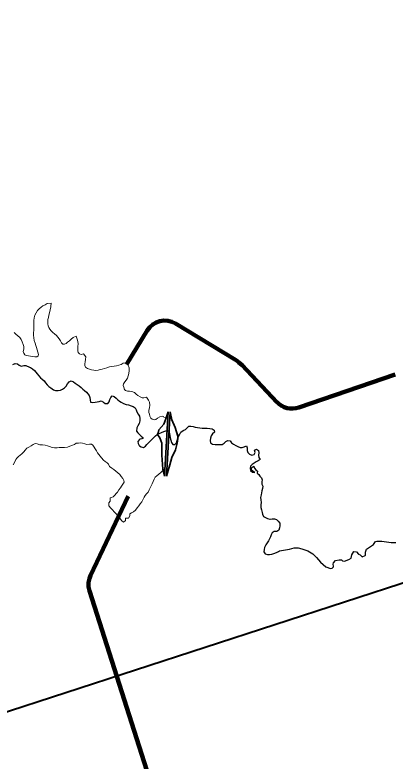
# Model space of a CAD drawing. Extents: x 553962 to 842807, y 8883888 to 9032388.
# Drawn here: x 648401 to 650234, y 8978389 to 8981986 of the extents above; entities that cross this region are included whole.
import ezdxf

# ---------------------------------------------------------------- set-up
doc = ezdxf.new("R2010")
doc.units = 0
doc.header["$LTSCALE"] = 200
for name, color, linetype, lineweight in [('12', 7, 'Continuous', 25), ('24', 7, 'Continuous', 25), ('7', 7, 'Continuous', 90), ('8', 7, 'Continuous', 13)]:
    doc.layers.add(name, color=color, linetype=linetype, lineweight=lineweight)

msp = doc.modelspace()

# ---------------------------------------------------------------- linework, layer by layer
at = {"layer": '12', "lineweight": 40}
msp.add_line((636526.5, 8974783.6), (662912, 8983353), dxfattribs=at)
at = {"layer": '24'}
msp.add_line((648988.6, 8979995.5), (648988.8, 8979995.1), dxfattribs=at)
for points in [[(648390.7, 8980300.8), (648401.9, 8980304.8), (648412.9, 8980303.4), (648420.8, 8980297.2), (648430.5, 8980293), (648442.8, 8980296.2), (648453.6, 8980294.9), (648471.7, 8980287.4), (648475, 8980285.7), (648485.6, 8980278.9), (648495.2, 8980271.4), (648501.7, 8980263.7), (648507.8, 8980255.8), (648515.3, 8980245.8), (648524.6, 8980236.2), (648532.5, 8980230), (648542.2, 8980222.1), (648548.1, 8980211.2), (648555.4, 8980202), (648563.8, 8980194.3), (648573.3, 8980187.2)], [(648573.3, 8980187.2), (648586.3, 8980178.1), (648596.9, 8980175.3), (648608.8, 8980175.5), (648620.6, 8980176.5), (648630.5, 8980181.1), (648640.1, 8980187.3), (648648.3, 8980195.6), (648654.7, 8980206.9), (648662.1, 8980216.8), (648672.6, 8980222.4), (648682.3, 8980217.2), (648691.5, 8980211.1), (648701, 8980203.8), (648710.1, 8980197.5), (648719.6, 8980189.3), (648728.7, 8980182), (648736.5, 8980174.5), (648745.6, 8980167.4), (648752.4, 8980159.7), (648758.7, 8980151.3), (648761.8, 8980141.1), (648763, 8980129.7), (648765.3, 8980118.6), (648776.2, 8980117.8), (648787, 8980119), (648797.1, 8980120.2), (648807.2, 8980122.5), (648817, 8980124.5), (648827.3, 8980118), (648836.5, 8980112.3), (648847.9, 8980112.2), (648855.6, 8980120.8), (648859, 8980131.3), (648863.1, 8980141.5), (648870.1, 8980149.5), (648879.9, 8980145.9), (648888.9, 8980137.8), (648896.9, 8980130.5), (648905, 8980124), (648913.2, 8980118), (648924, 8980111.8), (648936.4, 8980108.2), (648948.7, 8980105.2), (648960.5, 8980101.8), (648971, 8980098.5), (648979.9, 8980091.4), (648985.1, 8980082.4), (648989, 8980071.4), (648994.6, 8980060.3), (649000.6, 8980051.8), (649003, 8980040.7), (649002.6, 8980028.3), (648999.2, 8980015.8), (648994, 8980004.6), (648988.6, 8979995.5)], [(648988.8, 8979995.1), (648988.6, 8979995.5), (648987.6, 8979979.4), (648993.3, 8979971), (649001.8, 8979962.5), (649009.2, 8979954.6), (649016.8, 8979948.1), (649018.5, 8979944.8), (649013.2, 8979941.7), (649003.3, 8979939.8), (649001.2, 8979938.5), (648992.8, 8979929.4), (648995, 8979919.6), (648999.6, 8979910.5), (649001.8, 8979908.6)], [(649001.8, 8979908.6), (649009.5, 8979902.8), (649020.2, 8979900.3), (649030.1, 8979906.9), (649037.3, 8979915), (649045.3, 8979923.1), (649053.7, 8979932.5), (649061.1, 8979939.4), (649069.1, 8979946.7), (649077.8, 8979956), (649086.8, 8979963.2), (649096.2, 8979967.7), (649107, 8979972), (649117.9, 8979976.9), (649128.5, 8979980.9), (649140.6, 8979979.8), (649145.3, 8979968.4), (649147.4, 8979957.5), (649149.9, 8979946.7), (649151.8, 8979936.2), (649154.8, 8979924.8), (649161.3, 8979915.1), (649171.6, 8979915.3), (649179.9, 8979923.5), (649183.2, 8979934.5), (649186.2, 8979945.8), (649190.2, 8979956), (649195.8, 8979965.1), (649200.9, 8979974.2)], [(649200.9, 8979974.2), (649211.5, 8979981.8), (649223.2, 8979987.8), (649230.8, 8979994.4), (649238.7, 8980002.5), (649248.8, 8980003.2), (649260.6, 8980000.8), (649270.4, 8979998.9), (649281.3, 8979996.8), (649292.7, 8979995), (649303.9, 8979994.2), (649315.8, 8979993.9), (649327.9, 8979993), (649340.6, 8979992), (649351.1, 8979989.9), (649361.7, 8979983.4), (649362.4, 8979973.4), (649353.1, 8979966.4), (649346.3, 8979956.7), (649343.2, 8979945.9), (649342.2, 8979933.9), (649343.9, 8979922.8), (649353.2, 8979916.3), (649366.4, 8979914), (649376.4, 8979913.9), (649389.2, 8979914.6), (649400.6, 8979914.4), (649409.8, 8979920.8), (649417.2, 8979929.7), (649427, 8979933.4), (649438.1, 8979932), (649444.2, 8979922.6), (649454, 8979916.3), (649465.2, 8979910.6), (649476.1, 8979905.1), (649486.7, 8979900.2), (649496.8, 8979900.3), (649506.7, 8979903.7), (649517.5, 8979908.3), (649521, 8979898.7), (649519.7, 8979886.5), (649523.2, 8979876), (649531.8, 8979867.9), (649542.6, 8979863.1), (649554.1, 8979866.5), (649558.3, 8979876.2), (649556.2, 8979887.8), (649565.8, 8979892.2), (649575.1, 8979885), (649577.4, 8979873.8), (649575.5, 8979863.1), (649577, 8979852.4), (649582.9, 8979842.8), (649573.5, 8979835.2), (649563.8, 8979830.9), (649554, 8979824.3), (649545, 8979817.8), (649536.6, 8979810.5), (649534.2, 8979799.8), (649537.1, 8979789.2), (649546.2, 8979780.8), (649556.6, 8979779.3), (649548.4, 8979785.6), (649540.3, 8979793), (649543.2, 8979803.3), (649552.8, 8979810.3), (649555.9, 8979800.5), (649561.8, 8979792.3), (649570.6, 8979786.8), (649568.1, 8979776.8), (649576, 8979769.7), (649582.1, 8979761.4), (649589.8, 8979754.4), (649592.8, 8979744.6), (649590.7, 8979734.8), (649591, 8979723.2), (649595.1, 8979713.3), (649594.7, 8979701.8), (649590.6, 8979691.8), (649589.2, 8979681.8), (649587.1, 8979671.9), (649585.3, 8979659), (649585.9, 8979648.3), (649587.3, 8979635.2), (649585.7, 8979624.4), (649586.2, 8979611.5), (649588.9, 8979599.6), (649592, 8979587.6), (649594.4, 8979578.1), (649598.9, 8979568.4), (649608, 8979562.8), (649617.9, 8979558.2), (649629.6, 8979554.5), (649630.9, 8979554.8), (649640.9, 8979555.6), (649652.2, 8979556.5), (649661.9, 8979553.5), (649670.1, 8979545.2), (649677.1, 8979535.4), (649677.7, 8979523), (649677.6, 8979522.6)], [(649677.6, 8979522.6), (649675.5, 8979512.4), (649673, 8979502.2), (649664.1, 8979495.6), (649651.3, 8979494.8), (649641.6, 8979489.4), (649636.6, 8979478.5), (649632.5, 8979469), (649627.9, 8979459.7), (649622.9, 8979451), (649616.1, 8979441), (649609.6, 8979430.4), (649604, 8979418.8), (649601.7, 8979408), (649600.7, 8979397), (649607.8, 8979388.2), (649618, 8979384.8), (649628.1, 8979384.2), (649638.9, 8979385.7), (649649.2, 8979388.6), (649661.1, 8979394.1)], [(649676.2, 8979401.4), (649724.1, 8979409.5), (649746.4, 8979415.9), (649766.9, 8979415.9), (649784.3, 8979412.5), (649812.6, 8979402.6), (649836.7, 8979386.9), (649854.6, 8979369.9), (649873.6, 8979348), (649899, 8979324.8), (649922.9, 8979317.6), (649929.5, 8979318), (649936.1, 8979325.1), (649936.7, 8979327.6), (649935.1, 8979338.5), (649936.1, 8979344.8), (649946.9, 8979354.8), (649964.3, 8979358.9), (649972.7, 8979359.3), (649975.3, 8979358.3), (649980.1, 8979353.3), (649989.6, 8979353.1), (650011.3, 8979359.9), (650021.6, 8979366.4), (650025.3, 8979383.4), (650034.3, 8979398.4), (650046.7, 8979397.1), (650057.5, 8979386.8), (650065.9, 8979383.2), (650074.1, 8979373.9), (650088.7, 8979379.2), (650090.1, 8979381.3), (650091.4, 8979396.4), (650095.1, 8979410.9), (650128.9, 8979432.8), (650138.5, 8979446.7), (650146.3, 8979449), (650170.2, 8979448), (650214.3, 8979441.8), (650236.5, 8979441.6)], [(649661.1, 8979394.1), (649671.4, 8979398.6), (649676.2, 8979401.4)]]:
    msp.add_lwpolyline(points, dxfattribs=at)
at = {"layer": '7'}
for p, q in [((649175.5, 8980497.8), (649464.7, 8980322.2)), ((648938.4, 8980300.8), (649038.2, 8980464.4)), ((649495.5, 8980297.3), (649664.2, 8980118.8)), ((649769.2, 8980092.8), (650233.5, 8980251.4))]:
    msp.add_line(p, q, dxfattribs=at)
msp.add_lwpolyline([(648997.5, 8975475.9), (648999.4, 8975495.8), (649005.2, 8975514.9), (649012.9, 8975529.8), (649599.2, 8976460.8), (649608.1, 8976478.7), (649613.2, 8976498), (649614.5, 8976517.9), (649611.7, 8976537.7), (649609.8, 8976544.5), (648760.2, 8979209.5), (648756, 8979229.1), (648755.9, 8979249), (648759.7, 8979268.6), (648765.1, 8979282.8), (648947.1, 8979666.4)], dxfattribs=at)
msp.add_lwpolyline([(648997.5, 8975475.9), (648999.4, 8975495.8), (649005.2, 8975514.9), (649012.9, 8975529.8), (649599.2, 8976460.8), (649608.1, 8976478.7), (649613.2, 8976498), (649614.5, 8976517.9), (649611.7, 8976537.7), (649609.8, 8976544.5), (648760.2, 8979209.5), (648756, 8979229.1), (648755.9, 8979249), (648759.7, 8979268.6), (648765.1, 8979282.8), (648947.1, 8979666.4)], dxfattribs=at)
for centre, radius, start, end in [((649123.6, 8980412.3), 100, 58.74, 148.6041), ((649387.7, 8980195.3), 148.4, 43.3899, 58.74), ((649736.9, 8980187.5), 100, 223.3899, 288.8523)]:
    msp.add_arc(centre, radius, start, end, dxfattribs=at)
at = {"layer": '8', "lineweight": 35}
for p, q in [((649122, 8979762.7), (649140, 8980072.2)), ((649132, 8979762.1), (649149.9, 8980071.6))]:
    msp.add_line(p, q, dxfattribs=at)
at = {"layer": '8'}
msp.add_line((649124, 8979796.4), (649138.1, 8980040.9), dxfattribs=at)
for points in [[(648573.5, 8980577.7), (648574.1, 8980581.5), (648576.1, 8980596.6), (648556.5, 8980593.9), (648546.8, 8980588.4), (648535.8, 8980583.2), (648526.7, 8980577.2), (648517.6, 8980568.5), (648509.2, 8980559.9), (648502.8, 8980548.9), (648496.8, 8980538), (648493.2, 8980525.4), (648491.8, 8980512.1), (648491.8, 8980500.7), (648491.8, 8980488.4), (648491.5, 8980476.4), (648491.2, 8980464.9), (648490.2, 8980453.8), (648490.3, 8980441.3), (648491.1, 8980428.2), (648494, 8980415.4), (648498, 8980403.5), (648501.4, 8980391.4), (648504.4, 8980381.6), (648508, 8980370.7), (648511.5, 8980359.2), (648514.7, 8980349.3), (648513, 8980341.6), (648506.9, 8980337.5), (648497.1, 8980337), (648486.8, 8980338.8), (648476.5, 8980340.1), (648465.4, 8980341.8), (648455.6, 8980343.9), (648447.8, 8980347.6), (648442.9, 8980355.2), (648441.1, 8980363.8), (648443.1, 8980374.1), (648442.9, 8980386.8), (648439.6, 8980397.3), (648435.5, 8980409.6), (648431.1, 8980420.7), (648423.7, 8980430), (648414.7, 8980439), (648405.7, 8980446.7), (648397.7, 8980454.1)], [(648561, 8980487.5), (648558.6, 8980496.6), (648559.2, 8980505.8), (648560, 8980516.5), (648561.9, 8980526.9), (648564.9, 8980538), (648567.9, 8980548.7), (648573.5, 8980577.7)], [(648928.9, 8980179.3), (648925, 8980190.5), (648923.1, 8980199.9), (648924.3, 8980207.9), (648930.5, 8980216.8), (648937.2, 8980225.5), (648943.6, 8980234.8), (648947, 8980245.3), (648950.5, 8980257.1), (648951.7, 8980270.8), (648951.1, 8980284.7), (648947.2, 8980297.1), (648937.6, 8980308.2), (648922.9, 8980306), (648912.3, 8980299.9), (648901.9, 8980296.4), (648889.8, 8980293.8), (648879.6, 8980292.6), (648866.9, 8980290.5), (648856.2, 8980288.3), (648844, 8980284.2), (648832.7, 8980280.9), (648821.5, 8980278.5), (648811.4, 8980276.2), (648801.3, 8980273.2), (648791, 8980272), (648780.4, 8980272.6), (648769.9, 8980274.7), (648760.6, 8980277.8), (648750.8, 8980281.2), (648741.6, 8980287), (648737.5, 8980295.7), (648737.5, 8980304), (648739.1, 8980313.3), (648741.6, 8980324.3), (648743.1, 8980337), (648731.9, 8980351), (648720.5, 8980348.1), (648711.2, 8980352.3), (648705.5, 8980358.5), (648704.3, 8980366.9), (648703.5, 8980376.5), (648703.9, 8980387.5), (648705.5, 8980399.8), (648703.3, 8980411.8), (648700.7, 8980422.9), (648695.3, 8980437.7), (648682, 8980430.3), (648672.5, 8980423.1), (648664.4, 8980414.6), (648654.7, 8980407.5), (648646.9, 8980401.7), (648639, 8980397.6), (648632.1, 8980398.2), (648625.4, 8980405.1), (648620, 8980415.1), (648614.7, 8980424.2), (648608, 8980432.7), (648600.7, 8980440.8), (648591.7, 8980448.2), (648583.4, 8980455.4), (648575.6, 8980463.2), (648569.1, 8980470.8), (648564.3, 8980478.6), (648561, 8980487.5)], [(649138.1, 8980040.9), (649129.5, 8980043.4), (649118.8, 8980047.1), (649116.6, 8980049.3), (649113.2, 8980051.8), (649100.1, 8980048), (649088.6, 8980041.8), (649079.9, 8980035.5), (649071.5, 8980033.5), (649062.1, 8980036.1), (649056.2, 8980042.1), (649051.8, 8980051.3), (649048.7, 8980060.5), (649046.3, 8980069.5), (649045.7, 8980080.1), (649048.8, 8980091.3), (649051.3, 8980104.1), (649049.5, 8980118.2), (649044.6, 8980128.8), (649034.7, 8980142.5), (649021.9, 8980139.5), (649013.5, 8980139.6), (649004.1, 8980144.1), (648993.6, 8980150.9), (648985.9, 8980157.1), (648977.2, 8980165), (648965, 8980170.3), (648953.5, 8980171.4), (648943.8, 8980172), (648934, 8980174.7), (648927.6, 8980181.3), (648928.9, 8980179.3)], [(648392.5, 8979817.3), (648401.8, 8979834.5), (648405.1, 8979842.2), (648410.1, 8979849.6), (648417.1, 8979856.3), (648426, 8979863.2), (648434.2, 8979869.8), (648444, 8979879.1), (648450.3, 8979887.6), (648457.9, 8979896.7), (648467.9, 8979902.4), (648478.2, 8979908), (648488.3, 8979914.8), (648498, 8979919.2), (648508.5, 8979917.8), (648520.7, 8979913.4), (648533.5, 8979913.5), (648545.7, 8979911.4), (648557.9, 8979907.9), (648568, 8979904.8), (648580.8, 8979901), (648592, 8979898.2), (648603.9, 8979897.9), (648614.5, 8979899.7), (648627.6, 8979899.8), (648639.9, 8979900.1), (648654, 8979902.5), (648665.5, 8979906.9), (648677.7, 8979911.2), (648688.4, 8979915.5), (648696.4, 8979920.5), (648706.6, 8979920.4), (648718.3, 8979923.2), (648726.9, 8979921.8), (648737.1, 8979918.5), (648748, 8979914.3), (648759.8, 8979916.8), (648769.3, 8979916.3), (648776.1, 8979910.8), (648783, 8979901.8), (648787.7, 8979893.1), (648793.4, 8979884.6), (648798.5, 8979875), (648805.3, 8979866.4), (648812.3, 8979857.9), (648818.7, 8979849.9), (648827.4, 8979839.9), (648836.1, 8979832.8), (648844.9, 8979826.8), (648851.8, 8979819.8), (648857, 8979809.4), (648867.5, 8979801.3), (648878, 8979794.9), (648887, 8979786.5), (648897.3, 8979778.5), (648906.2, 8979769.8), (648913.5, 8979760.6), (648920.4, 8979750.7), (648925.9, 8979741.4), (648926.7, 8979732.8), (648921.7, 8979723.9), (648914.8, 8979713.5), (648908.9, 8979705.1), (648902.4, 8979696.5), (648894.6, 8979685.6), (648888.5, 8979677.8)], [(648888.6, 8979677.9), (648882.1, 8979670.1), (648874.5, 8979662.7), (648866.2, 8979659.5), (648860.3, 8979657.8), (648859.3, 8979651.6), (648860.1, 8979642.2), (648853, 8979632.7), (648853.3, 8979618.3), (648862.8, 8979608.2), (648870.5, 8979599.3), (648879, 8979590.4), (648887.7, 8979581.6), (648895.1, 8979572.8), (648902.6, 8979563.7), (648910.1, 8979555.1), (648916.8, 8979547.1), (648923.8, 8979540.5), (648933.2, 8979548), (648934.1, 8979559.8), (648947.9, 8979559.2), (648954, 8979570.2), (648955.3, 8979580.8), (648962.5, 8979585.2), (648973, 8979589.6), (648982, 8979598.7), (648990.1, 8979608.7), (648998.2, 8979619.3), (649004.2, 8979628.1), (649012.1, 8979639.1), (649019.1, 8979651), (649023.3, 8979660.6), (649028.5, 8979668.4), (649035.8, 8979676.8), (649042.5, 8979685.2), (649047.6, 8979695.7), (649053.2, 8979705.9), (649057.4, 8979715.8), (649062.5, 8979725.8), (649067, 8979735.8), (649071.2, 8979747.6), (649076.6, 8979757.3), (649085.1, 8979763.8), (649094.5, 8979771.1), (649103.5, 8979780), (649111.7, 8979788.1), (649120.8, 8979794.1), (649124, 8979796.4)]]:
    msp.add_lwpolyline(points, dxfattribs=at)
at = {"layer": '8', "lineweight": 35}
for points in [[(649122, 8979762.7), (649114.2, 8979795.2), (649109.7, 8979862.5), (649109.7, 8979921.9), (649099.6, 8979946.6), (649088.4, 8979963.4), (649090.6, 8979971.3), (649094, 8979984.7), (649118.7, 8980012.8), (649128.8, 8980038.5), (649140, 8980072.2)], [(649149.9, 8980071.6), (649156.8, 8980034.1), (649172.5, 8979995.9), (649185.9, 8979955.6), (649185.9, 8979943.2), (649182.5, 8979920.8), (649174.7, 8979888.3), (649157.9, 8979852.4), (649147.8, 8979816.5), (649132, 8979762.1)]]:
    msp.add_lwpolyline(points, dxfattribs=at)

doc.saveas('drawing.dxf')
